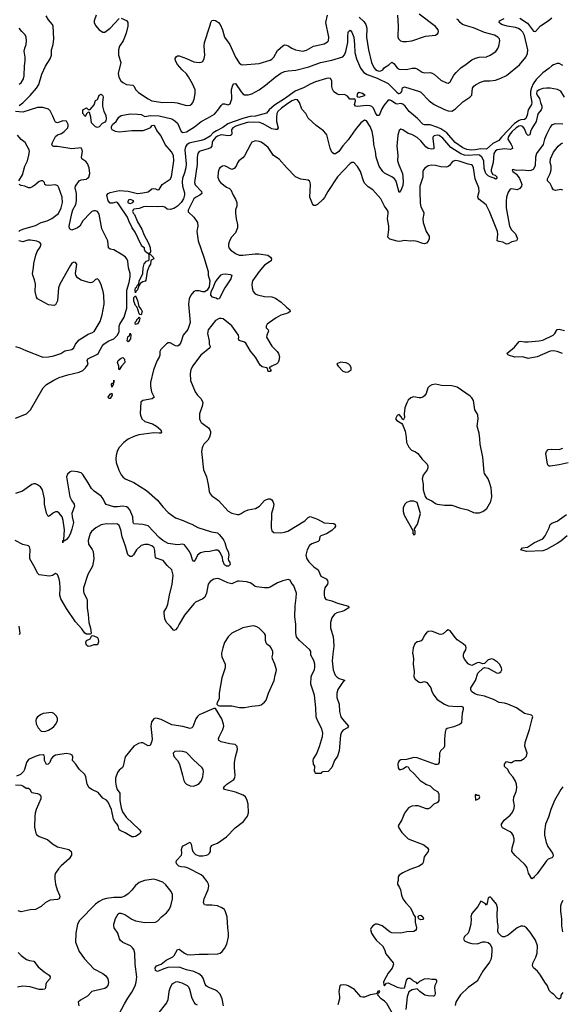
# Model space of a CAD drawing. Header units: inches. Extents: x 2057696 to 2160536, y 827480 to 1016834.
# Tile 359 of 422: x 2092455 to 2098425, y 996148 to 1006982. Entities that reach past the tile are written whole.
import ezdxf

# ---------------------------------------------------------------- set-up
doc = ezdxf.new("R2010")
doc.units = ezdxf.units.IN
doc.header["$MEASUREMENT"] = 0
doc.layers.add('C0090', color=7, linetype='Continuous')
doc.layers.add('C0999', color=7, linetype='Continuous')

msp = doc.modelspace()

# ---------------------------------------------------------------- linework, layer by layer
at = {"layer": 'C0090', "color": 5}
for points, elevation in [([(2092450, 1006039), (2092490, 1006068), (2092571, 1006149), (2092641, 1006230), (2092664, 1006270), (2092699, 1006381), (2092739, 1006470), (2092790, 1006550), (2092806, 1006590), (2092805, 1006650), (2092822, 1006710), (2092832, 1006770), (2092824, 1006910), (2092816, 1006930), (2092770, 1006980), (2092745, 1007025)], 360), ([(2093295, 1007030), (2093274, 1006970), (2093275, 1006950), (2093290, 1006916), (2093330, 1006871), (2093370, 1006844), (2093390, 1006845), (2093450, 1006890), (2093550, 1006994)], 360), ([(2098430, 1006478), (2098390, 1006498), (2098370, 1006499), (2098330, 1006485), (2098310, 1006475), (2098277, 1006443), (2098210, 1006398), (2098137, 1006323), (2098105, 1006275), (2098087, 1006233), (2098075, 1006190), (2098075, 1006150), (2098089, 1006071), (2098088, 1006050), (2098050, 1005990), (2098037, 1005930), (2098024, 1005896), (2098010, 1005883), (2097970, 1005880), (2097950, 1005872), (2097899, 1005841), (2097755, 1005690), (2097728, 1005652), (2097661, 1005619), (2097590, 1005557), (2097530, 1005562), (2097468, 1005548), (2097426, 1005546), (2097375, 1005555), (2097330, 1005573), (2097246, 1005630), (2097155, 1005735), (2097090, 1005782), (2097057, 1005797), (2096970, 1005824), (2096910, 1005825), (2096890, 1005831), (2096833, 1005893), (2096739, 1005970), (2096698, 1006030), (2096670, 1006054), (2096650, 1006059), (2096610, 1006052), (2096595, 1006055), (2096546, 1006090), (2096530, 1006097), (2096510, 1006098), (2096461, 1006038), (2096438, 1006002), (2096410, 1005929), (2096390, 1005928), (2096370, 1005956), (2096349, 1006009), (2096330, 1006027), (2096310, 1006034), (2096270, 1006037), (2096170, 1006028), (2096148, 1006030), (2096137, 1006050), (2096149, 1006090), (2096147, 1006107), (2096089, 1006109), (2096060, 1006140), (2096030, 1006158), (2095970, 1006155), (2095950, 1006162), (2095910, 1006189), (2095897, 1006217), (2095890, 1006246), (2095890, 1006310), (2095875, 1006335), (2095850, 1006340), (2095830, 1006336), (2095710, 1006299), (2095650, 1006271), (2095585, 1006235), (2095485, 1006195), (2095369, 1006110), (2095258, 1006042), (2095200, 1005990), (2095170, 1005954), (2095050, 1005921), (2094990, 1005915), (2094922, 1005898), (2094803, 1005857), (2094746, 1005834), (2094690, 1005795), (2094620, 1005760), (2094585, 1005735), (2094550, 1005701), (2094490, 1005663), (2094450, 1005651), (2094348, 1005632), (2094318, 1005622), (2094294, 1005606), (2094278, 1005582), (2094273, 1005550), (2094285, 1005395), (2094282, 1005350), (2094270, 1005297), (2094247, 1005233), (2094242, 1005198), (2094246, 1005150), (2094270, 1005075), (2094270, 1005055), (2094257, 1005010), (2094232, 1004970), (2094193, 1004930), (2094170, 1004915), (2094150, 1004905), (2094110, 1004895), (2094078, 1004898), (2094050, 1004920), (2094027, 1004927), (2093970, 1004921), (2093852, 1004928), (2093816, 1004924), (2093770, 1004904), (2093710, 1004897), (2093702, 1004890), (2093697, 1004870), (2093706, 1004850), (2093717, 1004837), (2093750, 1004756), (2093798, 1004678), (2093826, 1004610), (2093870, 1004531), (2093890, 1004476), (2093894, 1004426), (2093890, 1004415), (2093874, 1004410), (2093878, 1004402), (2093843, 1004423), (2093829, 1004450), (2093828, 1004470), (2093810, 1004482), (2093790, 1004504), (2093725, 1004645), (2093694, 1004690), (2093654, 1004770), (2093641, 1004810), (2093550, 1004944), (2093530, 1004969), (2093515, 1004975), (2093477, 1004963), (2093450, 1004962), (2093429, 1004990), (2093415, 1005050), (2093428, 1005070), (2093450, 1005081), (2093550, 1005101), (2093650, 1005095), (2093750, 1005071), (2093810, 1005075), (2093870, 1005086), (2093910, 1005119), (2093930, 1005123), (2093950, 1005121), (2093970, 1005111), (2093988, 1005112), (2094022, 1005170), (2094110, 1005227), (2094126, 1005254), (2094149, 1005430), (2094147, 1005487), (2094126, 1005526), (2094057, 1005610), (2094007, 1005707), (2093963, 1005763), (2093941, 1005810), (2093930, 1005817), (2093905, 1005815), (2093890, 1005790), (2093870, 1005779), (2093810, 1005760), (2093690, 1005758), (2093550, 1005744), (2093510, 1005752), (2093471, 1005771), (2093464, 1005784), (2093464, 1005804), (2093476, 1005830), (2093517, 1005863), (2093547, 1005910), (2093570, 1005926), (2093670, 1005947), (2093750, 1005944), (2093790, 1005937), (2093830, 1005915), (2093894, 1005926), (2093990, 1005923), (2094127, 1005890), (2094161, 1005870), (2094190, 1005842), (2094231, 1005751), (2094250, 1005740), (2094290, 1005748), (2094377, 1005803), (2094450, 1005863), (2094523, 1005897), (2094597, 1005943), (2094635, 1005985), (2094670, 1006038), (2094690, 1006056), (2094710, 1006057), (2094750, 1006045), (2094770, 1006055), (2094788, 1006110), (2094786, 1006214), (2094800, 1006260), (2094810, 1006277), (2094830, 1006281), (2094890, 1006188), (2094910, 1006166), (2094930, 1006156), (2094970, 1006155), (2095010, 1006167), (2095090, 1006210), (2095159, 1006261), (2095267, 1006350), (2095330, 1006392), (2095367, 1006410), (2095410, 1006418), (2095495, 1006425), (2095638, 1006462), (2095763, 1006510), (2095890, 1006537), (2096010, 1006573), (2096030, 1006594), (2096044, 1006630), (2096066, 1006730), (2096065, 1006795), (2096070, 1006842), (2096072, 1006850), (2096090, 1006868), (2096110, 1006844), (2096130, 1006791), (2096139, 1006710), (2096142, 1006622), (2096159, 1006550), (2096203, 1006450), (2096242, 1006402), (2096279, 1006379), (2096390, 1006337), (2096510, 1006278), (2096604, 1006184), (2096624, 1006170), (2096632, 1006168), (2096650, 1006178), (2096658, 1006190), (2096668, 1006232), (2096690, 1006243), (2096853, 1006193), (2096870, 1006185), (2096962, 1006090), (2097016, 1006050), (2097130, 1005992), (2097170, 1005979), (2097210, 1005977), (2097250, 1006001), (2097330, 1006078), (2097409, 1006130), (2097429, 1006150), (2097439, 1006230), (2097453, 1006250), (2097470, 1006264), (2097525, 1006295), (2097570, 1006310), (2097628, 1006308), (2097690, 1006316), (2097750, 1006339), (2097812, 1006368), (2097955, 1006485), (2098025, 1006570), (2098041, 1006610), (2098046, 1006650), (2098009, 1006809), (2097990, 1006843), (2097970, 1006866), (2097945, 1006885), (2097910, 1006896), (2097819, 1006910), (2097758, 1006930), (2097729, 1006950), (2097734, 1006970), (2097786, 1006994)], 340), ([(2093570, 1006998), (2093630, 1006972), (2093645, 1006950), (2093646, 1006910), (2093628, 1006832), (2093592, 1006750), (2093553, 1006690), (2093542, 1006650), (2093543, 1006590), (2093567, 1006510), (2093539, 1006390), (2093545, 1006350), (2093567, 1006310), (2093590, 1006289), (2093629, 1006268), (2093700, 1006260), (2093711, 1006251), (2093733, 1006210), (2093761, 1006181), (2093868, 1006110), (2093910, 1006090), (2094030, 1006070), (2094130, 1006074), (2094188, 1006068), (2094250, 1006047), (2094290, 1006039), (2094330, 1006043), (2094350, 1006056), (2094360, 1006070), (2094374, 1006106), (2094386, 1006170), (2094386, 1006210), (2094357, 1006277), (2094314, 1006354), (2094290, 1006386), (2094241, 1006430), (2094190, 1006490), (2094168, 1006530), (2094166, 1006554), (2094182, 1006578), (2094190, 1006583), (2094210, 1006584), (2094290, 1006556), (2094370, 1006517), (2094430, 1006511), (2094450, 1006513), (2094470, 1006523), (2094486, 1006554), (2094493, 1006590), (2094483, 1006690), (2094488, 1006730), (2094548, 1006910), (2094557, 1006950), (2094570, 1006973), (2094590, 1006978), (2094610, 1006973), (2094642, 1006950), (2094661, 1006930), (2094688, 1006870), (2094710, 1006790), (2094767, 1006707), (2094828, 1006570), (2094868, 1006508), (2094890, 1006490), (2094910, 1006485), (2095090, 1006499), (2095210, 1006536), (2095230, 1006548), (2095250, 1006570), (2095290, 1006641), (2095350, 1006694), (2095370, 1006705), (2095390, 1006703), (2095410, 1006695), (2095450, 1006669), (2095490, 1006650), (2095570, 1006636), (2095610, 1006648), (2095689, 1006691), (2095804, 1006716), (2095842, 1006738), (2095852, 1006750), (2095856, 1006790), (2095822, 1006950), (2095841, 1007030)], 360), ([(2096190, 1007010), (2096243, 1006963), (2096263, 1006930), (2096275, 1006890), (2096271, 1006789), (2096292, 1006650), (2096326, 1006510), (2096350, 1006455), (2096370, 1006434), (2096390, 1006422), (2096410, 1006417), (2096430, 1006420), (2096450, 1006430), (2096470, 1006454), (2096516, 1006484), (2096550, 1006515), (2096570, 1006500), (2096610, 1006452), (2096630, 1006437), (2096710, 1006435), (2096773, 1006447), (2096810, 1006447), (2096830, 1006441), (2096885, 1006405), (2096910, 1006396), (2096970, 1006399), (2096993, 1006393), (2097018, 1006378), (2097090, 1006315), (2097150, 1006287), (2097170, 1006284), (2097190, 1006297), (2097231, 1006370), (2097259, 1006401), (2097308, 1006452), (2097366, 1006494), (2097430, 1006540), (2097470, 1006559), (2097510, 1006570), (2097590, 1006574), (2097633, 1006590), (2097693, 1006630), (2097717, 1006663), (2097727, 1006690), (2097737, 1006750), (2097733, 1006770), (2097716, 1006790), (2097681, 1006810), (2097570, 1006842), (2097450, 1006891), (2097370, 1006913), (2097329, 1006930), (2097301, 1006950), (2097280, 1006980), (2097266, 1006986)], 360), ([(2096613, 1007030), (2096619, 1006910), (2096614, 1006794), (2096624, 1006770), (2096646, 1006750), (2096670, 1006742), (2096710, 1006740), (2096770, 1006749), (2096921, 1006799), (2097030, 1006811), (2097056, 1006830), (2097063, 1006850), (2097059, 1006870), (2097030, 1006905), (2096850, 1007044)], 380), ([(2097959, 1006999), (2098044, 1006944), (2098110, 1006857), (2098130, 1006850), (2098186, 1006914), (2098270, 1006968), (2098310, 1007002)], 340), ([(2092448, 1006272), (2092470, 1006286), (2092496, 1006330), (2092504, 1006364), (2092506, 1006474), (2092514, 1006530), (2092514, 1006570), (2092505, 1006635), (2092512, 1006670), (2092527, 1006710), (2092531, 1006750), (2092526, 1006790), (2092516, 1006816), (2092479, 1006850), (2092450, 1006889)], 380), ([(2098449, 1006130), (2098410, 1006195), (2098374, 1006214), (2098290, 1006228), (2098250, 1006230), (2098210, 1006225), (2098169, 1006210), (2098145, 1006190), (2098140, 1006170), (2098148, 1006150), (2098175, 1006115), (2098184, 1006070), (2098201, 1006030), (2098201, 1006010), (2098192, 1005990), (2098159, 1005950), (2098151, 1005929), (2098139, 1005861), (2098090, 1005784), (2098075, 1005750), (2098067, 1005713), (2098050, 1005706), (2098030, 1005727), (2098010, 1005781), (2097990, 1005807), (2097970, 1005813), (2097948, 1005810), (2097916, 1005790), (2097872, 1005750), (2097850, 1005726), (2097829, 1005690), (2097827, 1005667), (2097863, 1005610), (2097873, 1005587), (2097876, 1005564), (2097864, 1005556), (2097850, 1005554), (2097790, 1005559), (2097710, 1005551), (2097690, 1005538), (2097671, 1005510), (2097666, 1005410), (2097642, 1005330), (2097642, 1005310), (2097660, 1005280), (2097686, 1005270), (2097707, 1005250), (2097698, 1005230), (2097690, 1005226), (2097677, 1005237), (2097630, 1005252), (2097610, 1005264), (2097584, 1005290), (2097564, 1005344), (2097562, 1005430), (2097540, 1005470), (2097516, 1005490), (2097490, 1005495), (2097390, 1005486), (2097350, 1005492), (2097310, 1005506), (2097197, 1005577), (2097110, 1005678), (2097070, 1005707), (2097050, 1005711), (2097016, 1005704), (2097002, 1005690), (2096999, 1005670), (2097012, 1005588), (2097010, 1005562), (2096990, 1005557), (2096950, 1005565), (2096924, 1005584), (2096870, 1005647), (2096830, 1005686), (2096770, 1005719), (2096728, 1005728), (2096670, 1005769), (2096650, 1005777), (2096630, 1005762), (2096614, 1005710), (2096604, 1005590), (2096616, 1005490), (2096613, 1005430), (2096625, 1005385), (2096668, 1005290), (2096675, 1005205), (2096670, 1005157), (2096650, 1005101), (2096630, 1005079), (2096602, 1005190), (2096592, 1005212), (2096574, 1005234), (2096550, 1005251), (2096470, 1005293), (2096450, 1005313), (2096409, 1005369), (2096379, 1005470), (2096370, 1005536), (2096352, 1005610), (2096348, 1005670), (2096334, 1005750), (2096310, 1005805), (2096270, 1005869), (2096250, 1005875), (2096210, 1005848), (2096147, 1005770), (2096070, 1005660), (2096010, 1005592), (2095966, 1005530), (2095930, 1005505), (2095910, 1005506), (2095890, 1005525), (2095870, 1005567), (2095833, 1005713), (2095825, 1005730), (2095799, 1005759), (2095718, 1005818), (2095630, 1005899), (2095602, 1005950), (2095559, 1005999), (2095532, 1006070), (2095519, 1006090), (2095510, 1006099), (2095490, 1006103), (2095450, 1006088), (2095389, 1006050), (2095336, 1006010), (2095295, 1005970), (2095284, 1005950), (2095279, 1005910), (2095280, 1005860), (2095298, 1005790), (2095287, 1005773), (2095268, 1005772), (2095230, 1005780), (2095135, 1005835), (2095094, 1005850), (2094973, 1005853), (2094888, 1005830), (2094834, 1005810), (2094799, 1005790), (2094787, 1005770), (2094789, 1005730), (2094785, 1005715), (2094774, 1005706), (2094750, 1005703), (2094670, 1005713), (2094630, 1005699), (2094610, 1005684), (2094581, 1005650), (2094572, 1005630), (2094569, 1005590), (2094555, 1005570), (2094530, 1005559), (2094450, 1005540), (2094430, 1005530), (2094416, 1005510), (2094407, 1005470), (2094407, 1005390), (2094377, 1005190), (2094384, 1005164), (2094456, 1005090), (2094459, 1005070), (2094436, 1005050), (2094390, 1005027), (2094372, 1005010), (2094307, 1004887), (2094309, 1004869), (2094370, 1004810), (2094413, 1004750), (2094416, 1004710), (2094406, 1004674), (2094405, 1004650), (2094419, 1004550), (2094482, 1004370), (2094528, 1004210), (2094529, 1004170), (2094547, 1004107), (2094538, 1004042), (2094516, 1004004), (2094491, 1003989), (2094470, 1003986), (2094430, 1003997), (2094390, 1003999), (2094370, 1003990), (2094338, 1003950), (2094321, 1003910), (2094314, 1003850), (2094330, 1003650), (2094306, 1003574), (2094255, 1003510), (2094229, 1003431), (2094210, 1003401), (2094190, 1003391), (2094170, 1003393), (2094110, 1003425), (2094090, 1003426), (2094070, 1003416), (2094008, 1003352), (2093997, 1003330), (2093996, 1003290), (2093989, 1003270), (2093966, 1003230), (2093926, 1003130), (2093895, 1002990), (2093894, 1002950), (2093906, 1002886), (2093933, 1002827), (2093912, 1002810), (2093809, 1002791), (2093788, 1002772), (2093780, 1002650), (2093783, 1002630), (2093797, 1002590), (2093830, 1002560), (2093915, 1002535), (2093959, 1002510), (2094008, 1002470), (2094015, 1002445), (2094006, 1002434), (2093990, 1002432), (2093930, 1002437), (2093766, 1002414), (2093710, 1002395), (2093650, 1002367), (2093602, 1002330), (2093547, 1002270), (2093527, 1002230), (2093516, 1002190), (2093512, 1002150), (2093518, 1002110), (2093545, 1002025), (2093570, 1001975), (2093590, 1001951), (2093615, 1001930), (2093710, 1001889), (2093850, 1001802), (2093970, 1001695), (2094030, 1001620), (2094090, 1001560), (2094127, 1001530), (2094170, 1001501), (2094253, 1001473), (2094310, 1001444), (2094350, 1001430), (2094416, 1001396), (2094565, 1001345), (2094630, 1001334), (2094650, 1001318), (2094690, 1001270), (2094701, 1001250), (2094711, 1001230), (2094730, 1001163), (2094748, 1001130), (2094756, 1001090), (2094747, 1001050), (2094751, 1001030), (2094767, 1001010), (2094771, 1000989), (2094751, 1000970), (2094732, 1000968), (2094710, 1000985), (2094690, 1001029), (2094685, 1001065), (2094659, 1001119), (2094650, 1001135), (2094630, 1001146), (2094610, 1001146), (2094548, 1001132), (2094490, 1001128), (2094443, 1001117), (2094412, 1001090), (2094390, 1001041), (2094370, 1001021), (2094357, 1001037), (2094342, 1001090), (2094322, 1001130), (2094270, 1001204), (2094250, 1001211), (2094190, 1001203), (2094090, 1001218), (2094030, 1001252), (2093990, 1001284), (2093870, 1001414), (2093810, 1001426), (2093710, 1001434), (2093703, 1001450), (2093698, 1001510), (2093667, 1001590), (2093650, 1001611), (2093630, 1001621), (2093590, 1001628), (2093530, 1001620), (2093490, 1001622), (2093407, 1001647), (2093390, 1001668), (2093372, 1001710), (2093350, 1001740), (2093275, 1001795), (2093245, 1001825), (2093210, 1001886), (2093150, 1001976), (2093130, 1001996), (2093090, 1002008), (2093030, 1002013), (2093010, 1002007), (2092980, 1001980), (2092970, 1001950), (2093005, 1001730), (2093027, 1001687), (2093053, 1001650), (2093059, 1001630), (2093030, 1001550), (2093032, 1001510), (2093045, 1001450), (2093030, 1001375), (2093010, 1001322), (2092991, 1001289), (2092970, 1001264), (2092950, 1001249), (2092932, 1001248), (2092930, 1001226), (2092930, 1001250), (2092940, 1001260), (2092948, 1001370), (2092933, 1001470), (2092921, 1001510), (2092890, 1001552), (2092870, 1001565), (2092850, 1001568), (2092825, 1001555), (2092790, 1001526), (2092770, 1001515), (2092763, 1001523), (2092750, 1001553), (2092729, 1001650), (2092727, 1001710), (2092707, 1001807), (2092682, 1001842), (2092650, 1001865), (2092630, 1001873), (2092610, 1001873), (2092590, 1001866), (2092485, 1001795), (2092410, 1001769)], 360), ([(2092410, 1002598), (2092530, 1002646), (2092572, 1002688), (2092713, 1002930), (2092750, 1002969), (2092830, 1003017), (2092890, 1003046), (2092985, 1003075), (2093110, 1003105), (2093150, 1003123), (2093178, 1003150), (2093207, 1003190), (2093199, 1003230), (2093205, 1003250), (2093303, 1003297), (2093317, 1003310), (2093364, 1003390), (2093381, 1003410), (2093430, 1003444), (2093489, 1003471), (2093531, 1003509), (2093550, 1003550), (2093550, 1003610), (2093555, 1003630), (2093603, 1003710), (2093634, 1003806), (2093635, 1004005), (2093661, 1004090), (2093671, 1004151), (2093669, 1004190), (2093651, 1004250), (2093645, 1004325), (2093635, 1004350), (2093619, 1004370), (2093591, 1004391), (2093490, 1004448), (2093450, 1004457), (2093432, 1004472), (2093426, 1004550), (2093359, 1004679), (2093330, 1004841), (2093310, 1004871), (2093290, 1004880), (2093270, 1004878), (2093250, 1004870), (2093230, 1004854), (2093150, 1004770), (2093115, 1004710), (2093090, 1004693), (2093030, 1004666), (2093013, 1004673), (2093004, 1004684), (2093000, 1004710), (2093027, 1004850), (2093040, 1004890), (2093071, 1004950), (2093081, 1004990), (2093078, 1005070), (2093066, 1005130), (2093070, 1005150), (2093110, 1005210), (2093130, 1005221), (2093190, 1005228), (2093202, 1005238), (2093215, 1005250), (2093228, 1005290), (2093220, 1005350), (2093201, 1005401), (2093183, 1005423), (2093139, 1005450), (2093136, 1005470), (2093146, 1005530), (2093144, 1005550), (2093130, 1005570), (2093030, 1005562), (2092870, 1005588), (2092827, 1005587), (2092814, 1005594), (2092810, 1005610), (2092816, 1005630), (2092850, 1005697), (2092870, 1005714), (2092913, 1005730), (2092945, 1005750), (2092984, 1005790), (2092989, 1005810), (2092987, 1005830), (2092970, 1005864), (2092930, 1005869), (2092870, 1005847), (2092850, 1005853), (2092837, 1005877), (2092821, 1005921), (2092790, 1005978), (2092770, 1005996), (2092710, 1006017), (2092650, 1006015), (2092490, 1005966), (2092410, 1005970)], 360), ([(2098430, 1005832), (2098350, 1005836), (2098310, 1005825), (2098290, 1005799), (2098250, 1005719), (2098230, 1005668), (2098216, 1005610), (2098142, 1005510), (2098132, 1005470), (2098128, 1005372), (2098105, 1005335), (2098079, 1005321), (2098050, 1005318), (2097990, 1005326), (2097923, 1005323), (2097905, 1005325), (2097890, 1005332), (2097874, 1005330), (2097881, 1005310), (2097921, 1005281), (2097955, 1005235), (2097974, 1005190), (2097979, 1005170), (2097978, 1005150), (2097957, 1005123), (2097930, 1005110), (2097870, 1005122), (2097850, 1005116), (2097830, 1005084), (2097812, 1005030), (2097806, 1004986), (2097807, 1004910), (2097846, 1004710), (2097867, 1004670), (2097910, 1004624), (2097932, 1004570), (2097921, 1004550), (2097870, 1004539), (2097830, 1004514), (2097810, 1004512), (2097772, 1004532), (2097730, 1004540), (2097707, 1004550), (2097717, 1004623), (2097713, 1004650), (2097625, 1004870), (2097586, 1004946), (2097507, 1005007), (2097499, 1005019), (2097495, 1005035), (2097509, 1005090), (2097508, 1005130), (2097466, 1005230), (2097450, 1005350), (2097437, 1005377), (2097425, 1005385), (2097390, 1005392), (2097290, 1005424), (2097249, 1005431), (2097218, 1005422), (2097183, 1005377), (2097170, 1005367), (2097150, 1005360), (2097090, 1005364), (2097030, 1005378), (2096990, 1005381), (2096948, 1005372), (2096911, 1005349), (2096897, 1005330), (2096890, 1005310), (2096890, 1005250), (2096859, 1005150), (2096856, 1005090), (2096862, 1004962), (2096870, 1004923), (2096901, 1004861), (2096902, 1004850), (2096890, 1004790), (2096895, 1004750), (2096929, 1004650), (2096960, 1004600), (2096962, 1004570), (2096950, 1004545), (2096930, 1004522), (2096910, 1004515), (2096890, 1004518), (2096830, 1004542), (2096790, 1004550), (2096750, 1004545), (2096690, 1004553), (2096638, 1004542), (2096610, 1004544), (2096527, 1004567), (2096507, 1004590), (2096517, 1004670), (2096515, 1004710), (2096502, 1004790), (2096511, 1004851), (2096510, 1004870), (2096499, 1004890), (2096470, 1004930), (2096427, 1005010), (2096339, 1005110), (2096290, 1005141), (2096250, 1005182), (2096236, 1005210), (2096205, 1005310), (2096170, 1005367), (2096130, 1005410), (2096110, 1005410), (2096090, 1005401), (2095950, 1005251), (2095845, 1005090), (2095810, 1005027), (2095790, 1005002), (2095730, 1004950), (2095710, 1004938), (2095690, 1004938), (2095675, 1004955), (2095647, 1005030), (2095653, 1005170), (2095651, 1005191), (2095644, 1005204), (2095630, 1005217), (2095550, 1005227), (2095490, 1005252), (2095393, 1005350), (2095310, 1005446), (2095246, 1005486), (2095190, 1005575), (2095150, 1005608), (2095110, 1005634), (2095090, 1005642), (2095050, 1005647), (2095010, 1005633), (2094993, 1005607), (2094930, 1005484), (2094910, 1005463), (2094865, 1005430), (2094850, 1005408), (2094835, 1005370), (2094816, 1005344), (2094790, 1005333), (2094712, 1005372), (2094686, 1005370), (2094657, 1005350), (2094650, 1005339), (2094637, 1005303), (2094635, 1005250), (2094649, 1005210), (2094668, 1005188), (2094730, 1005138), (2094764, 1005124), (2094779, 1005110), (2094802, 1005050), (2094830, 1005006), (2094844, 1004970), (2094844, 1004930), (2094830, 1004890), (2094828, 1004852), (2094835, 1004790), (2094852, 1004730), (2094852, 1004690), (2094830, 1004637), (2094787, 1004590), (2094762, 1004550), (2094751, 1004510), (2094751, 1004490), (2094757, 1004470), (2094775, 1004450), (2094830, 1004410), (2094870, 1004392), (2094910, 1004390), (2095045, 1004405), (2095085, 1004405), (2095186, 1004390), (2095215, 1004370), (2095226, 1004350), (2095222, 1004330), (2095150, 1004280), (2095090, 1004210), (2095015, 1004110), (2095009, 1004069), (2095012, 1004030), (2095022, 1003990), (2095045, 1003965), (2095070, 1003954), (2095150, 1003937), (2095230, 1003933), (2095270, 1003919), (2095333, 1003873), (2095390, 1003819), (2095427, 1003790), (2095431, 1003770), (2095407, 1003753), (2095330, 1003729), (2095278, 1003702), (2095203, 1003650), (2095179, 1003630), (2095165, 1003610), (2095166, 1003590), (2095190, 1003570), (2095194, 1003554), (2095174, 1003510), (2095172, 1003490), (2095230, 1003390), (2095289, 1003330), (2095302, 1003310), (2095313, 1003273), (2095307, 1003230), (2095300, 1003210), (2095285, 1003195), (2095231, 1003170), (2095201, 1003150), (2095221, 1003130), (2095211, 1003110), (2095187, 1003110), (2095182, 1003142), (2095169, 1003150), (2095122, 1003162), (2095100, 1003180), (2095050, 1003267), (2094995, 1003335), (2094943, 1003423), (2094930, 1003433), (2094870, 1003452), (2094861, 1003470), (2094867, 1003490), (2094863, 1003510), (2094790, 1003615), (2094693, 1003690), (2094670, 1003695), (2094650, 1003694), (2094609, 1003671), (2094529, 1003570), (2094521, 1003530), (2094541, 1003450), (2094539, 1003410), (2094550, 1003390), (2094547, 1003370), (2094449, 1003290), (2094358, 1003170), (2094339, 1003130), (2094329, 1003090), (2094335, 1003010), (2094387, 1002887), (2094410, 1002850), (2094450, 1002810), (2094469, 1002770), (2094464, 1002730), (2094434, 1002646), (2094434, 1002590), (2094442, 1002570), (2094451, 1002550), (2094461, 1002541), (2094533, 1002490), (2094548, 1002470), (2094555, 1002450), (2094555, 1002430), (2094544, 1002390), (2094524, 1002356), (2094482, 1002310), (2094470, 1002290), (2094462, 1002270), (2094456, 1002230), (2094479, 1002030), (2094510, 1001951), (2094529, 1001869), (2094541, 1001790), (2094550, 1001766), (2094570, 1001742), (2094602, 1001722), (2094641, 1001690), (2094750, 1001573), (2094790, 1001551), (2094850, 1001537), (2094870, 1001539), (2094890, 1001547), (2094924, 1001570), (2094969, 1001590), (2095050, 1001602), (2095092, 1001630), (2095150, 1001690), (2095170, 1001704), (2095194, 1001710), (2095210, 1001708), (2095230, 1001697), (2095242, 1001682), (2095252, 1001650), (2095245, 1001610), (2095226, 1001550), (2095221, 1001390), (2095230, 1001356), (2095250, 1001339), (2095330, 1001336), (2095370, 1001343), (2095406, 1001354), (2095592, 1001468), (2095630, 1001506), (2095650, 1001515), (2095730, 1001485), (2095805, 1001445), (2095910, 1001437), (2095927, 1001427), (2095931, 1001410), (2095919, 1001390), (2095890, 1001361), (2095830, 1001323), (2095770, 1001301), (2095759, 1001290), (2095751, 1001250), (2095740, 1001240), (2095670, 1001213), (2095645, 1001195), (2095617, 1001150), (2095605, 1001090), (2095615, 1001050), (2095637, 1001017), (2095690, 1000960), (2095738, 1000930), (2095770, 1000860), (2095826, 1000830), (2095840, 1000810), (2095846, 1000790), (2095840, 1000770), (2095814, 1000730), (2095805, 1000695), (2095804, 1000650), (2095810, 1000626), (2095820, 1000610), (2095830, 1000603), (2095890, 1000586), (2095950, 1000561), (2096074, 1000530), (2096075, 1000510), (2096030, 1000482), (2096004, 1000470), (2095943, 1000457), (2095919, 1000441), (2095890, 1000400), (2095874, 1000350), (2095875, 1000290), (2095903, 1000190), (2095909, 1000150), (2095910, 1000090), (2095902, 1000000)], 380), ([(2092447, 1005210), (2092486, 1005274), (2092513, 1005370), (2092539, 1005430), (2092556, 1005490), (2092561, 1005530), (2092559, 1005550), (2092514, 1005630), (2092470, 1005665), (2092430, 1005712)], 380), ([(2098430, 1005106), (2098410, 1005115), (2098350, 1005104), (2098328, 1005108), (2098312, 1005130), (2098307, 1005150), (2098290, 1005179), (2098262, 1005210), (2098262, 1005230), (2098293, 1005290), (2098303, 1005330), (2098303, 1005370), (2098292, 1005410), (2098296, 1005450), (2098330, 1005523), (2098381, 1005590), (2098410, 1005614), (2098430, 1005627)], 380), ([(2092444, 1004650), (2092457, 1004663), (2092490, 1004676), (2092630, 1004717), (2092690, 1004749), (2092758, 1004770), (2092810, 1004796), (2092882, 1004850), (2092910, 1004910), (2092924, 1004970), (2092921, 1005030), (2092887, 1005130), (2092874, 1005154), (2092850, 1005166), (2092770, 1005158), (2092742, 1005162), (2092733, 1005170), (2092727, 1005190), (2092709, 1005210), (2092690, 1005210), (2092670, 1005203), (2092620, 1005160), (2092590, 1005140), (2092570, 1005133), (2092550, 1005131), (2092510, 1005151), (2092470, 1005158), (2092448, 1005168)], 380), ([(2092410, 1003384), (2092455, 1003370), (2092521, 1003341), (2092710, 1003268), (2092770, 1003272), (2092830, 1003284), (2092909, 1003310), (2092950, 1003337), (2093030, 1003353), (2093050, 1003370), (2093068, 1003412), (2093110, 1003458), (2093210, 1003522), (2093250, 1003535), (2093275, 1003550), (2093339, 1003661), (2093364, 1003736), (2093384, 1003850), (2093380, 1003950), (2093373, 1003990), (2093350, 1004066), (2093330, 1004112), (2093311, 1004131), (2093290, 1004124), (2093263, 1004097), (2093250, 1004090), (2093230, 1004088), (2093130, 1004114), (2093090, 1004140), (2093073, 1004170), (2093068, 1004190), (2093082, 1004290), (2093070, 1004309), (2093050, 1004312), (2093030, 1004302), (2093010, 1004275), (2092895, 1004070), (2092882, 1004030), (2092872, 1003890), (2092850, 1003845), (2092830, 1003836), (2092770, 1003846), (2092649, 1003910), (2092639, 1003930), (2092624, 1003990), (2092627, 1004073), (2092618, 1004118), (2092598, 1004170), (2092597, 1004190), (2092608, 1004250), (2092610, 1004298), (2092632, 1004390), (2092648, 1004432), (2092681, 1004479), (2092690, 1004510), (2092678, 1004530), (2092670, 1004535), (2092644, 1004544), (2092574, 1004554), (2092546, 1004554), (2092490, 1004539), (2092447, 1004547)], 380), ([(2098426, 1003310), (2098370, 1003332), (2098330, 1003337), (2098290, 1003333), (2098150, 1003273), (2098050, 1003254), (2097990, 1003271), (2097902, 1003270), (2097835, 1003290), (2097815, 1003310), (2097900, 1003380), (2097950, 1003440), (2097970, 1003446), (2098010, 1003439), (2098050, 1003438), (2098170, 1003447), (2098210, 1003454), (2098324, 1003510), (2098342, 1003530), (2098370, 1003573), (2098390, 1003578), (2098450, 1003561)], 380), ([(2098490, 1002104), (2098390, 1002084), (2098290, 1002068), (2098282, 1002070), (2098270, 1002077), (2098264, 1002090), (2098244, 1002210), (2098252, 1002230), (2098270, 1002253), (2098302, 1002258), (2098390, 1002254), (2098430, 1002266)], 380), ([(2098479, 1001301), (2098410, 1001244), (2098370, 1001217), (2098250, 1001151), (2098210, 1001139), (2098030, 1001130), (2097969, 1001150), (2097989, 1001170), (2098041, 1001179), (2098121, 1001230), (2098211, 1001269), (2098238, 1001302), (2098279, 1001390), (2098291, 1001429), (2098310, 1001442), (2098370, 1001465), (2098470, 1001537)], 380), ([(2095659, 1000000), (2095657, 1000030), (2095648, 1000050), (2095534, 1000150), (2095501, 1000190), (2095493, 1000230), (2095494, 1000330), (2095483, 1000410), (2095487, 1000533), (2095498, 1000622), (2095500, 1000670), (2095471, 1000751), (2095441, 1000790), (2095430, 1000813), (2095410, 1000822), (2095350, 1000808), (2095290, 1000785), (2095210, 1000738), (2095190, 1000732), (2095150, 1000729), (2095060, 1000740), (2095046, 1000746), (2095010, 1000776), (2094990, 1000787), (2094950, 1000798), (2094870, 1000805), (2094850, 1000802), (2094790, 1000775), (2094746, 1000786), (2094650, 1000829), (2094628, 1000832), (2094590, 1000826), (2094550, 1000801), (2094528, 1000772), (2094509, 1000671), (2094491, 1000629), (2094470, 1000610), (2094390, 1000571), (2094370, 1000555), (2094270, 1000430), (2094209, 1000331), (2094190, 1000293), (2094170, 1000267), (2094150, 1000261), (2094112, 1000310), (2094069, 1000349), (2094053, 1000390), (2094043, 1000450), (2094045, 1000470), (2094069, 1000511), (2094084, 1000550), (2094102, 1000650), (2094133, 1000770), (2094143, 1000870), (2094129, 1000929), (2094076, 1000976), (2094035, 1001030), (2093957, 1001057), (2093948, 1001068), (2093944, 1001084), (2093943, 1001143), (2093933, 1001170), (2093910, 1001191), (2093870, 1001208), (2093830, 1001208), (2093790, 1001198), (2093741, 1001150), (2093706, 1001093), (2093690, 1001077), (2093670, 1001074), (2093650, 1001090), (2093641, 1001110), (2093619, 1001190), (2093581, 1001290), (2093569, 1001369), (2093550, 1001418), (2093530, 1001430), (2093410, 1001433), (2093370, 1001428), (2093350, 1001422), (2093293, 1001390), (2093244, 1001350), (2093230, 1001330), (2093207, 1001250), (2093212, 1001210), (2093254, 1001154), (2093263, 1001130), (2093272, 1001050), (2093257, 1000970), (2093203, 1000877), (2093157, 1000730), (2093156, 1000690), (2093161, 1000670), (2093194, 1000610), (2093199, 1000590), (2093196, 1000510), (2093210, 1000438), (2093217, 1000350), (2093235, 1000285), (2093241, 1000230), (2093237, 1000223), (2093230, 1000221), (2093190, 1000221), (2093170, 1000233), (2093139, 1000279), (2093070, 1000356), (2092970, 1000503), (2092907, 1000610), (2092895, 1000650), (2092901, 1000730), (2092895, 1000790), (2092888, 1000828), (2092870, 1000878), (2092850, 1000889), (2092815, 1000865), (2092782, 1000858), (2092670, 1000872), (2092650, 1000893), (2092626, 1000946), (2092567, 1001050), (2092565, 1001070), (2092571, 1001151), (2092563, 1001183), (2092552, 1001192), (2092490, 1001208), (2092404, 1001250)], 380), ([(2092445, 1000310), (2092456, 1000230), (2092450, 1000215)], 380), ([(2095239, 1000000), (2095241, 1000010), (2095240, 1000030), (2095221, 1000070), (2095210, 1000084), (2095174, 1000110), (2095165, 1000125), (2095159, 1000150), (2095158, 1000210), (2095150, 1000229), (2095090, 1000288), (2095063, 1000303), (2095030, 1000311), (2095002, 1000310), (2094911, 1000290), (2094790, 1000233), (2094749, 1000191), (2094710, 1000129), (2094689, 1000070), (2094674, 1000010), (2094675, 1000000)], 420), ([(2097340, 1000000), (2097342, 1000010), (2097365, 1000050), (2097369, 1000070), (2097364, 1000090), (2097336, 1000116), (2097270, 1000159), (2097250, 1000179), (2097190, 1000259), (2097170, 1000269), (2097150, 1000259), (2097114, 1000226), (2097090, 1000216), (2097070, 1000220), (2096990, 1000254), (2096950, 1000250), (2096930, 1000236), (2096910, 1000209), (2096891, 1000169), (2096871, 1000149), (2096850, 1000139), (2096830, 1000136), (2096804, 1000116), (2096784, 1000070), (2096777, 1000010), (2096779, 1000000)], 420)]:
    msp.add_lwpolyline(points, dxfattribs=dict(at, elevation=elevation))
for points, elevation in [([(2093310, 1005794), (2093290, 1005801), (2093246, 1005846), (2093239, 1005910), (2093222, 1005962), (2093210, 1005966), (2093190, 1005946), (2093178, 1005922), (2093170, 1005918), (2093160, 1005940), (2093149, 1005950), (2093149, 1005990), (2093190, 1006012), (2093210, 1005994), (2093230, 1005994), (2093274, 1006046), (2093290, 1006094), (2093310, 1006102), (2093315, 1006110), (2093330, 1006152), (2093350, 1006162), (2093370, 1006145), (2093374, 1006130), (2093365, 1006075), (2093366, 1006030), (2093382, 1005970), (2093402, 1005930), (2093405, 1005890), (2093402, 1005870), (2093390, 1005855), (2093361, 1005839), (2093330, 1005801)], 340), ([(2096190, 1006179), (2096172, 1006170), (2096165, 1006145), (2096172, 1006132), (2096190, 1006131), (2096250, 1006148), (2096255, 1006150), (2096253, 1006153), (2096228, 1006170)], 340), ([(2093670, 1005005), (2093650, 1004995), (2093646, 1004970), (2093650, 1004966), (2093670, 1004959), (2093690, 1004965), (2093699, 1004970), (2093712, 1004990)], 340), ([(2093770, 1004054), (2093765, 1004055), (2093760, 1004030), (2093750, 1004010), (2093733, 1003990), (2093730, 1003978), (2093724, 1004004), (2093729, 1004030), (2093741, 1004039), (2093750, 1004062), (2093757, 1004063), (2093765, 1004075), (2093770, 1004103), (2093810, 1004190), (2093814, 1004250), (2093825, 1004295), (2093850, 1004325), (2093869, 1004331), (2093879, 1004341), (2093878, 1004390), (2093880, 1004400), (2093890, 1004402), (2093925, 1004370), (2093931, 1004350), (2093903, 1004337), (2093896, 1004324), (2093893, 1004290), (2093878, 1004270), (2093856, 1004210), (2093843, 1004117), (2093835, 1004105), (2093810, 1004096), (2093782, 1004078)], 340), ([(2094630, 1003907), (2094618, 1003918), (2094578, 1003930), (2094559, 1003950), (2094561, 1003990), (2094584, 1004030), (2094605, 1004090), (2094630, 1004127), (2094670, 1004173), (2094690, 1004181), (2094724, 1004184), (2094770, 1004178), (2094790, 1004170), (2094778, 1004130), (2094712, 1004030), (2094650, 1003909)], 360), ([(2093790, 1003735), (2093778, 1003738), (2093770, 1003746), (2093756, 1003796), (2093750, 1003803), (2093744, 1003824), (2093730, 1003838), (2093710, 1003885), (2093710, 1003925), (2093730, 1003945), (2093751, 1003891), (2093766, 1003825), (2093790, 1003793), (2093801, 1003770)], 340), ([(2093730, 1003629), (2093726, 1003646), (2093730, 1003657), (2093737, 1003663), (2093750, 1003690), (2093762, 1003698), (2093770, 1003714), (2093778, 1003698), (2093770, 1003663), (2093750, 1003636)], 340), ([(2093650, 1003438), (2093638, 1003450), (2093640, 1003470), (2093650, 1003498), (2093659, 1003501), (2093667, 1003513), (2093671, 1003531), (2093676, 1003516), (2093673, 1003470)], 340), ([(2093550, 1003129), (2093545, 1003145), (2093547, 1003170), (2093531, 1003210), (2093538, 1003230), (2093570, 1003259), (2093590, 1003266), (2093607, 1003247), (2093612, 1003210), (2093574, 1003170)], 340), ([(2095990, 1003215), (2095950, 1003198), (2095946, 1003190), (2095958, 1003170), (2096010, 1003116), (2096044, 1003104), (2096070, 1003107), (2096102, 1003130), (2096102, 1003150), (2096090, 1003178), (2096078, 1003190), (2096047, 1003207), (2096012, 1003208)], 420), ([(2093470, 1002939), (2093466, 1002970), (2093470, 1002983), (2093479, 1002981), (2093489, 1002991), (2093490, 1003014), (2093490, 1002986), (2093482, 1002978), (2093486, 1002970)], 340), ([(2097030, 1002970), (2096990, 1002965), (2096964, 1002950), (2096945, 1002930), (2096927, 1002870), (2096910, 1002844), (2096891, 1002830), (2096870, 1002822), (2096850, 1002822), (2096788, 1002832), (2096758, 1002822), (2096730, 1002797), (2096714, 1002766), (2096694, 1002710), (2096685, 1002645), (2096690, 1002606), (2096677, 1002583), (2096670, 1002578), (2096653, 1002613), (2096630, 1002638), (2096610, 1002628), (2096591, 1002590), (2096605, 1002570), (2096660, 1002540), (2096666, 1002526), (2096695, 1002455), (2096708, 1002390), (2096711, 1002330), (2096738, 1002278), (2096767, 1002247), (2096810, 1002228), (2096836, 1002210), (2096885, 1002145), (2096939, 1002090), (2096945, 1002070), (2096945, 1002050), (2096938, 1002030), (2096896, 1001970), (2096882, 1001930), (2096895, 1001870), (2096895, 1001810), (2096916, 1001736), (2096932, 1001712), (2096989, 1001689), (2097030, 1001658), (2097050, 1001650), (2097130, 1001640), (2097210, 1001639), (2097306, 1001606), (2097387, 1001587), (2097450, 1001560), (2097470, 1001557), (2097510, 1001557), (2097550, 1001569), (2097596, 1001604), (2097639, 1001681), (2097650, 1001730), (2097647, 1001787), (2097642, 1001830), (2097625, 1001890), (2097610, 1001930), (2097569, 1001989), (2097564, 1002004), (2097551, 1002170), (2097520, 1002310), (2097519, 1002370), (2097511, 1002431), (2097487, 1002510), (2097500, 1002590), (2097496, 1002630), (2097490, 1002650), (2097462, 1002690), (2097450, 1002790), (2097430, 1002822), (2097410, 1002841), (2097270, 1002940), (2097210, 1002952), (2097097, 1002957)], 420), ([(2093450, 1002812), (2093434, 1002814), (2093430, 1002830), (2093450, 1002863), (2093470, 1002871), (2093473, 1002850)], 340), ([(2096790, 1001684), (2096750, 1001684), (2096711, 1001670), (2096691, 1001650), (2096676, 1001610), (2096676, 1001570), (2096684, 1001530), (2096780, 1001360), (2096782, 1001330), (2096790, 1001314), (2096802, 1001318), (2096806, 1001330), (2096806, 1001350), (2096798, 1001370), (2096800, 1001380), (2096833, 1001430), (2096864, 1001550), (2096829, 1001669)], 420), ([(2093210, 1000084), (2093190, 1000101), (2093185, 1000110), (2093183, 1000130), (2093190, 1000151), (2093229, 1000170), (2093250, 1000205), (2093270, 1000204), (2093310, 1000183), (2093317, 1000170), (2093323, 1000137), (2093310, 1000104), (2093270, 1000102), (2093230, 1000089)], 380)]:
    msp.add_lwpolyline(points, close=True, dxfattribs=dict(at, elevation=elevation))
at = {"layer": 'C0999', "color": 5}
for points, elevation in [([(2094675, 1000000), (2094679, 999970), (2094714, 999890), (2094715, 999850), (2094679, 999741), (2094649, 999570), (2094648, 999510), (2094627, 999470), (2094625, 999450), (2094637, 999437), (2094653, 999433), (2094790, 999433), (2094874, 999414), (2094930, 999415), (2095010, 999429), (2095084, 999436), (2095110, 999444), (2095149, 999471), (2095167, 999493), (2095191, 999570), (2095256, 999710), (2095266, 999770), (2095278, 999810), (2095279, 999830), (2095264, 999890), (2095235, 999950), (2095233, 999970), (2095239, 1000000)], 420), ([(2095902, 1000000), (2095894, 999926), (2095903, 999830), (2095927, 999770), (2095948, 999748), (2095970, 999734), (2096019, 999719), (2096031, 999711), (2096018, 999702), (2095992, 999668), (2095956, 999610), (2095946, 999570), (2095945, 999525), (2095970, 999451), (2095974, 999370), (2095989, 999310), (2096005, 999285), (2096071, 999210), (2096061, 999190), (2096015, 999165), (2095997, 999143), (2095986, 999110), (2095970, 998938), (2095950, 998879), (2095919, 998830), (2095890, 998755), (2095850, 998709), (2095790, 998706), (2095778, 998702), (2095770, 998686), (2095710, 998689), (2095705, 998705), (2095698, 998710), (2095702, 998770), (2095689, 998790), (2095685, 998830), (2095689, 998850), (2095719, 998900), (2095755, 998985), (2095785, 999095), (2095791, 999130), (2095778, 999178), (2095730, 999270), (2095717, 999310), (2095713, 999410), (2095699, 999550), (2095659, 999670), (2095663, 999750), (2095670, 999774), (2095699, 999830), (2095703, 999857), (2095701, 999890), (2095691, 999930), (2095660, 999990), (2095659, 1000000)], 380), ([(2096779, 1000000), (2096788, 999950), (2096785, 999890), (2096795, 999810), (2096792, 999750), (2096806, 999726), (2096850, 999693), (2096870, 999690), (2096910, 999699), (2096933, 999690), (2096979, 999630), (2096988, 999590), (2097010, 999550), (2097050, 999503), (2097130, 999449), (2097170, 999433), (2097270, 999425), (2097310, 999427), (2097330, 999421), (2097336, 999410), (2097335, 999390), (2097322, 999350), (2097317, 999250), (2097307, 999233), (2097294, 999226), (2097230, 999201), (2097159, 999181), (2097144, 999170), (2097136, 999144), (2097128, 999070), (2097129, 998990), (2097121, 998970), (2097090, 998942), (2097074, 998910), (2097071, 998810), (2097059, 998790), (2097050, 998786), (2097030, 998788), (2096830, 998859), (2096790, 998865), (2096710, 998842), (2096650, 998838), (2096630, 998828), (2096618, 998810), (2096615, 998790), (2096621, 998750), (2096630, 998732), (2096650, 998731), (2096670, 998739), (2096710, 998765), (2096730, 998762), (2096743, 998730), (2096800, 998680), (2096862, 998610), (2096930, 998567), (2096970, 998552), (2097013, 998513), (2097051, 998490), (2097065, 998465), (2097066, 998390), (2097051, 998370), (2097011, 998349), (2096971, 998309), (2096950, 998299), (2096930, 998300), (2096839, 998330), (2096810, 998333), (2096770, 998328), (2096734, 998310), (2096689, 998251), (2096661, 998179), (2096618, 998110), (2096626, 998090), (2096659, 998039), (2096730, 997970), (2096901, 997901), (2096943, 997870), (2096953, 997850), (2096951, 997830), (2096906, 997770), (2096895, 997710), (2096886, 997694), (2096851, 997668), (2096748, 997632), (2096670, 997595), (2096631, 997570), (2096621, 997550), (2096621, 997510), (2096611, 997490), (2096612, 997470), (2096635, 997435), (2096646, 997406), (2096656, 997350), (2096671, 997310), (2096704, 997264), (2096750, 997215), (2096770, 997179), (2096790, 997130), (2096805, 997110), (2096808, 997050), (2096821, 996990), (2096819, 996970), (2096810, 996959), (2096790, 996950), (2096716, 996944), (2096650, 996932), (2096550, 996935), (2096530, 996943), (2096443, 997010), (2096391, 997029), (2096370, 997031), (2096339, 997010), (2096323, 996990), (2096316, 996970), (2096327, 996930), (2096350, 996891), (2096381, 996850), (2096447, 996790), (2096468, 996750), (2096482, 996702), (2096565, 996605), (2096568, 996590), (2096555, 996545), (2096510, 996491), (2096465, 996410), (2096459, 996390), (2096461, 996361), (2096470, 996353), (2096490, 996380), (2096510, 996386), (2096610, 996338), (2096656, 996324), (2096689, 996331), (2096698, 996350), (2096710, 996414), (2096730, 996434), (2096750, 996434), (2096770, 996422), (2096785, 996405), (2096814, 996390), (2096830, 996374), (2096856, 996404), (2096910, 996428), (2096949, 996431), (2096990, 996424), (2097030, 996425), (2097041, 996410), (2097041, 996390), (2097024, 996356), (2097018, 996330), (2097025, 996270), (2097021, 996250), (2097010, 996237), (2097003, 996237), (2096950, 996241), (2096913, 996250), (2096858, 996290), (2096830, 996318), (2096774, 996306), (2096736, 996284), (2096718, 996230), (2096703, 996090)], 420), ([(2098430, 998541), (2098409, 998511), (2098338, 998390), (2098298, 998290), (2098274, 998206), (2098241, 998130), (2098229, 998050), (2098229, 998010), (2098248, 997930), (2098265, 997885), (2098316, 997810), (2098324, 997790), (2098321, 997770), (2098310, 997759), (2098270, 997744), (2098250, 997725), (2098150, 997583), (2098116, 997550), (2098110, 997538), (2098090, 997528), (2098052, 997590), (2098038, 997650), (2098028, 997668), (2098009, 997690), (2097905, 997785), (2097870, 997830), (2097873, 997870), (2097894, 997946), (2097894, 997970), (2097883, 998010), (2097870, 998031), (2097850, 998047), (2097767, 998090), (2097757, 998110), (2097758, 998130), (2097785, 998175), (2097850, 998230), (2097870, 998252), (2097892, 998290), (2097901, 998330), (2097890, 998390), (2097891, 998429), (2097917, 998490), (2097924, 998530), (2097920, 998570), (2097908, 998610), (2097880, 998650), (2097843, 998690), (2097826, 998730), (2097790, 998764), (2097790, 998790), (2097810, 998818), (2097850, 998807), (2097870, 998808), (2097890, 998825), (2097910, 998832), (2097970, 998832), (2098007, 998853), (2098030, 998877), (2098039, 998910), (2098014, 998990), (2098015, 999030), (2098064, 999170), (2098092, 999288), (2098102, 999310), (2098099, 999319), (2098086, 999330), (2098010, 999349), (2097921, 999410), (2097825, 999450), (2097790, 999461), (2097730, 999470), (2097670, 999503), (2097570, 999540), (2097492, 999552), (2097464, 999564), (2097426, 999590), (2097418, 999610), (2097418, 999630), (2097469, 999710), (2097495, 999790), (2097555, 999845), (2097570, 999854), (2097610, 999847), (2097710, 999793), (2097730, 999794), (2097750, 999807), (2097760, 999830), (2097758, 999850), (2097736, 999890), (2097713, 999913), (2097670, 999943), (2097650, 999949), (2097610, 999937), (2097570, 999898), (2097550, 999895), (2097510, 999909), (2097490, 999904), (2097430, 999875), (2097410, 999882), (2097390, 999895), (2097350, 999946), (2097340, 999970), (2097338, 999990), (2097340, 1000000)], 420), ([(2094698, 996130), (2094683, 996210), (2094659, 996259), (2094631, 996290), (2094610, 996304), (2094530, 996336), (2094508, 996350), (2094496, 996370), (2094475, 996435), (2094458, 996458), (2094425, 996485), (2094370, 996510), (2094290, 996528), (2094210, 996555), (2094086, 996554), (2094040, 996540), (2093970, 996510), (2093950, 996519), (2093945, 996550), (2093959, 996570), (2094010, 996591), (2094068, 996632), (2094140, 996670), (2094154, 996686), (2094190, 996751), (2094210, 996755), (2094270, 996709), (2094297, 996697), (2094330, 996691), (2094430, 996700), (2094530, 996698), (2094636, 996704), (2094659, 996710), (2094684, 996730), (2094710, 996763), (2094734, 996810), (2094752, 996890), (2094754, 996930), (2094745, 996990), (2094736, 997110), (2094716, 997176), (2094707, 997190), (2094679, 997210), (2094630, 997230), (2094570, 997239), (2094510, 997238), (2094490, 997244), (2094484, 997250), (2094478, 997270), (2094485, 997310), (2094530, 997410), (2094534, 997430), (2094536, 997450), (2094531, 997470), (2094518, 997498), (2094476, 997550), (2094450, 997571), (2094310, 997645), (2094276, 997656), (2094230, 997660), (2094207, 997667), (2094184, 997690), (2094178, 997710), (2094181, 997730), (2094234, 997790), (2094238, 997810), (2094236, 997850), (2094243, 997877), (2094254, 997890), (2094330, 997931), (2094342, 997910), (2094352, 997850), (2094360, 997830), (2094390, 997798), (2094430, 997783), (2094470, 997781), (2094510, 997789), (2094530, 997798), (2094544, 997810), (2094554, 997830), (2094554, 997870), (2094566, 997894), (2094590, 997908), (2094630, 997921), (2094730, 997990), (2094827, 998090), (2094919, 998161), (2094962, 998218), (2094974, 998254), (2094967, 998350), (2094959, 998390), (2094939, 998430), (2094913, 998450), (2094830, 998483), (2094709, 998510), (2094698, 998530), (2094712, 998550), (2094734, 998570), (2094810, 998620), (2094821, 998639), (2094826, 998670), (2094818, 998750), (2094817, 998810), (2094828, 998872), (2094850, 998950), (2094846, 998986), (2094826, 999006), (2094767, 999013), (2094670, 999037), (2094645, 999050), (2094642, 999070), (2094648, 999090), (2094691, 999170), (2094700, 999210), (2094699, 999230), (2094679, 999290), (2094610, 999402), (2094590, 999401), (2094428, 999332), (2094410, 999316), (2094394, 999290), (2094359, 999201), (2094350, 999190), (2094330, 999184), (2094250, 999206), (2094130, 999223), (2094010, 999282), (2093970, 999294), (2093950, 999296), (2093930, 999290), (2093905, 999255), (2093896, 999210), (2093913, 999070), (2093910, 999045), (2093890, 998995), (2093870, 998992), (2093810, 999024), (2093790, 999026), (2093761, 999019), (2093712, 998988), (2093614, 998870), (2093594, 998770), (2093585, 998755), (2093550, 998724), (2093530, 998699), (2093510, 998635), (2093508, 998592), (2093515, 998550), (2093529, 998510), (2093558, 998470), (2093556, 998390), (2093570, 998310), (2093586, 998266), (2093627, 998207), (2093771, 998070), (2093786, 998050), (2093781, 998030), (2093770, 998019), (2093730, 997994), (2093710, 997989), (2093690, 997989), (2093616, 998036), (2093559, 998059), (2093550, 998069), (2093539, 998110), (2093529, 998130), (2093500, 998160), (2093486, 998186), (2093466, 998290), (2093430, 998371), (2093410, 998393), (2093370, 998415), (2093318, 998478), (2093250, 998510), (2093221, 998530), (2093199, 998570), (2093181, 998650), (2093170, 998677), (2093110, 998736), (2093073, 998790), (2093035, 998830), (2093039, 998870), (2093031, 998891), (2093010, 998900), (2092970, 998906), (2092850, 998890), (2092821, 998870), (2092801, 998850), (2092786, 998810), (2092769, 998789), (2092750, 998788), (2092741, 998801), (2092729, 998830), (2092729, 998870), (2092724, 998884), (2092713, 998893), (2092670, 998889), (2092624, 998876), (2092550, 998842), (2092531, 998810), (2092506, 998730), (2092495, 998710), (2092463, 998677), (2092420, 998660)], 420), ([(2092410, 998562), (2092470, 998558), (2092490, 998552), (2092527, 998527), (2092550, 998525), (2092570, 998511), (2092578, 998490), (2092590, 998478), (2092650, 998468), (2092670, 998461), (2092683, 998450), (2092688, 998430), (2092686, 998410), (2092637, 998290), (2092624, 998250), (2092621, 998219), (2092616, 998096), (2092631, 998031), (2092638, 998018), (2092670, 997994), (2092762, 997962), (2092814, 997914), (2092870, 997882), (2092995, 997850), (2093021, 997830), (2093026, 997810), (2093023, 997790), (2092999, 997750), (2092910, 997670), (2092882, 997638), (2092850, 997590), (2092843, 997570), (2092841, 997530), (2092848, 997470), (2092867, 997407), (2092892, 997350), (2092896, 997330), (2092890, 997307), (2092870, 997300), (2092790, 997293), (2092759, 997281), (2092734, 997266), (2092690, 997226), (2092630, 997190), (2092570, 997188), (2092470, 997164), (2092437, 997177)], 420), ([(2093550, 996045), (2093607, 996153), (2093643, 996217), (2093690, 996282), (2093726, 996350), (2093738, 996390), (2093743, 996450), (2093726, 996590), (2093721, 996710), (2093711, 996750), (2093697, 996770), (2093674, 996790), (2093589, 996829), (2093563, 996850), (2093552, 996870), (2093533, 996930), (2093495, 996990), (2093489, 997010), (2093489, 997030), (2093510, 997092), (2093538, 997142), (2093550, 997151), (2093569, 997151), (2093610, 997137), (2093690, 997084), (2093730, 997066), (2093830, 997048), (2093950, 997050), (2093975, 997065), (2094015, 997110), (2094070, 997156), (2094098, 997190), (2094118, 997230), (2094136, 997310), (2094135, 997355), (2094122, 997390), (2094064, 997464), (2094030, 997492), (2093958, 997518), (2093930, 997524), (2093828, 997512), (2093771, 997490), (2093730, 997457), (2093690, 997404), (2093650, 997364), (2093610, 997337), (2093570, 997322), (2093490, 997325), (2093410, 997313), (2093370, 997301), (2093330, 997281), (2093290, 997249), (2093113, 997070), (2093091, 997030), (2093071, 996930), (2093068, 996830), (2093108, 996730), (2093168, 996650), (2093270, 996538), (2093370, 996486), (2093401, 996461), (2093423, 996430), (2093433, 996387), (2093426, 996354), (2093408, 996332), (2093390, 996322), (2093250, 996290), (2093202, 996238), (2093125, 996195), (2093097, 996170), (2093106, 996130)], 440), ([(2098430, 996278), (2098411, 996250), (2098411, 996230), (2098405, 996215), (2098390, 996204), (2098370, 996217), (2098330, 996259), (2098309, 996270), (2098280, 996300), (2098264, 996350), (2098233, 996390), (2098185, 996470), (2098151, 996511), (2098110, 996549), (2098099, 996570), (2098101, 996599), (2098134, 996666), (2098150, 996710), (2098153, 996790), (2098130, 996854), (2098070, 996942), (2098030, 996989), (2098010, 997003), (2097990, 997008), (2097970, 997006), (2097930, 996990), (2097910, 996976), (2097830, 996907), (2097790, 996889), (2097770, 996889), (2097757, 996897), (2097723, 996930), (2097717, 996950), (2097721, 997010), (2097714, 997050), (2097709, 997131), (2097714, 997210), (2097702, 997250), (2097650, 997313), (2097630, 997329), (2097610, 997318), (2097599, 997261), (2097590, 997238), (2097576, 997256), (2097530, 997282), (2097497, 997223), (2097430, 997149), (2097420, 997110), (2097423, 997090), (2097418, 997030), (2097400, 996960), (2097388, 996932), (2097350, 996895), (2097338, 996870), (2097350, 996846), (2097390, 996827), (2097430, 996817), (2097490, 996815), (2097550, 996837), (2097576, 996836), (2097610, 996827), (2097630, 996811), (2097649, 996769), (2097651, 996730), (2097644, 996650), (2097626, 996610), (2097550, 996512), (2097490, 996404), (2097388, 996332), (2097306, 996254), (2097274, 996210), (2097255, 996170), (2097246, 996134)], 440), ([(2098430, 997289), (2098416, 997264), (2098407, 997230), (2098406, 997170), (2098418, 997090), (2098416, 997010), (2098427, 996947)], 440), ([(2092437, 996717), (2092470, 996684), (2092530, 996642), (2092562, 996630), (2092610, 996624), (2092659, 996559), (2092725, 996505), (2092779, 996470), (2092791, 996450), (2092787, 996430), (2092751, 996389), (2092743, 996370), (2092739, 996330), (2092730, 996315), (2092710, 996310), (2092670, 996312), (2092570, 996340), (2092530, 996345), (2092490, 996346), (2092430, 996338)], 420), ([(2094410, 996140), (2094390, 996151), (2094373, 996170), (2094352, 996212), (2094327, 996310), (2094315, 996335), (2094301, 996350), (2094241, 996381), (2094190, 996394), (2094169, 996391), (2094142, 996378), (2094130, 996366), (2094110, 996334), (2094094, 996290), (2094084, 996196), (2094070, 996164), (2093970, 996039)], 440), ([(2096590, 995988), (2096496, 996156), (2096470, 996184), (2096432, 996210), (2096394, 996250), (2096402, 996278), (2096410, 996278), (2096416, 996290), (2096410, 996299), (2096406, 996294), (2096392, 996290), (2096387, 996273), (2096378, 996262), (2096310, 996252), (2096250, 996225), (2096230, 996225), (2096210, 996232), (2096138, 996310), (2096069, 996350), (2096050, 996359), (2096016, 996364), (2095990, 996359), (2095979, 996350), (2095968, 996290), (2095975, 996230), (2095973, 996210), (2095956, 996144)], 420)]:
    msp.add_lwpolyline(points, dxfattribs=dict(at, elevation=elevation))
for points, elevation in [([(2092810, 999357), (2092713, 999347), (2092690, 999338), (2092651, 999310), (2092636, 999290), (2092631, 999270), (2092635, 999235), (2092658, 999190), (2092690, 999152), (2092730, 999151), (2092770, 999163), (2092810, 999185), (2092830, 999204), (2092852, 999230), (2092869, 999270), (2092872, 999292), (2092860, 999320), (2092830, 999349)], 420), ([(2094210, 998935), (2094162, 998930), (2094145, 998910), (2094146, 998890), (2094156, 998870), (2094192, 998832), (2094212, 998792), (2094248, 998670), (2094261, 998610), (2094271, 998590), (2094289, 998569), (2094330, 998553), (2094370, 998550), (2094410, 998565), (2094430, 998579), (2094450, 998605), (2094470, 998650), (2094476, 998710), (2094472, 998730), (2094462, 998750), (2094362, 998842), (2094310, 998901), (2094290, 998917), (2094251, 998929)], 440), ([(2097470, 998458), (2097467, 998450), (2097470, 998394), (2097490, 998402), (2097510, 998414), (2097518, 998430), (2097510, 998446), (2097490, 998446)], 440), ([(2096870, 997076), (2096847, 997087), (2096835, 997110), (2096850, 997126), (2096870, 997130), (2096889, 997110), (2096898, 997090), (2096890, 997082)], 420)]:
    msp.add_lwpolyline(points, close=True, dxfattribs=dict(at, elevation=elevation))

doc.saveas('drawing.dxf')
